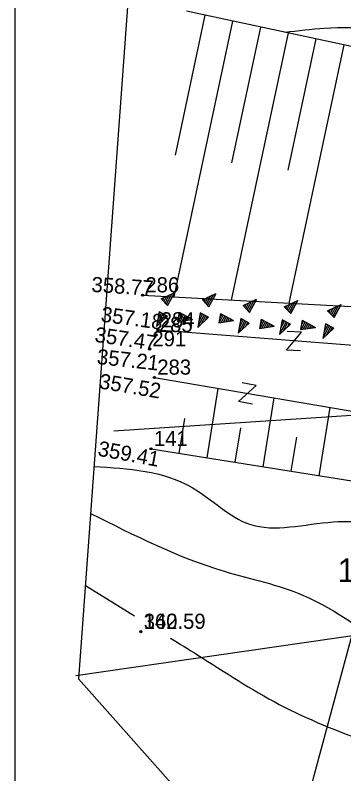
# Model space of a CAD drawing. Extents: x 4635329 to 4651863, y 5356628 to 5367582.
# Drawn here: x 4651671.38 to 4651688.74, y 5357115.3 to 5357155.39 of the extents above; entities that cross this region are included whole.
import ezdxf

# ---------------------------------------------------------------- set-up
doc = ezdxf.new("R2010")
doc.units = 0
for name, color, linetype in [('Level 1', 7, 'Continuous'), ('Level 13', 7, 'Continuous'), ('Level 2', 7, 'Continuous'), ('Level 4', 7, 'Continuous'), ('Level 44', 7, 'Continuous'), ('Level 45', 7, 'Continuous'), ('Level 46', 7, 'Continuous'), ('Level 48', 7, 'Continuous'), ('Level 49', 7, 'Continuous'), ('Level 5', 7, 'Continuous'), ('Level 50', 7, 'Continuous'), ('Level 53', 7, 'Continuous'), ('Level 63', 7, 'Continuous')]:
    doc.layers.add(name, color=color, linetype=linetype)

msp = doc.modelspace()

# ---------------------------------------------------------------- linework, layer by layer
at = {"layer": 'Level 1'}
for p, q in [((4651677.384, 5357156.784), (4651674.731, 5357120.311)), ((4651674.731, 5357120.311), (4651685.274, 5357108.466))]:
    msp.add_line(p, q, dxfattribs=at)
at = {"layer": 'Level 13'}
msp.add_lwpolyline([(4651671.382, 5357244.835), (4651857.008, 5357244.835), (4651857.008, 5357005.82), (4651671.382, 5357005.82)], close=True, dxfattribs=at)
at = {"layer": 'Level 2'}
msp.add_line((4651691.014, 5357129.514), (4651683.746, 5357102.537), dxfattribs=at)
at = {"layer": 'Level 4'}
for p, q in [((4651676.592, 5357133.424), (4651715.978, 5357136.035)), ((4651711.734, 5357125.845), (4651674.589, 5357120.47))]:
    msp.add_line(p, q, dxfattribs=at)
at = {"layer": 'Level 44'}
for centre in [(4651678.11, 5357140.59), (4651678.92, 5357138.74), (4651678.82, 5357138.49), (4651678.48, 5357137.74), (4651678.74, 5357136.24), (4651678.56, 5357132.47), (4651678.02, 5357122.81)]:
    msp.add_circle(centre, 0.04, dxfattribs=at)
at = {"layer": 'Level 46'}
msp.add_line((4651675.091, 5357125.255), (4651677.693, 5357123.643), dxfattribs=at)
for points in [[(4651685.635, 5357154.482), (4651687.712, 5357154.697), (4651690.501, 5357154.636), (4651692.502, 5357154.636), (4651693.897, 5357155.485), (4651695.655, 5357157.244), (4651695.684, 5357157.309)], [(4651675.548, 5357131.537), (4651680.727, 5357130.43), (4651683.759, 5357128.489), (4651688.185, 5357128.611), (4651691.883, 5357128.065), (4651694.187, 5357126.791), (4651696.31, 5357125.699), (4651699.584, 5357125.639), (4651702.919, 5357126.184), (4651705.647, 5357127.094), (4651707.29, 5357127.554)], [(4651675.368, 5357129.063), (4651682.425, 5357126.003), (4651686.608, 5357124.729), (4651691.58, 5357121.818), (4651694.854, 5357120.605), (4651698.25, 5357120.605), (4651701.767, 5357121.818), (4651702.36, 5357122.018)], [(4651679.579, 5357122.474), (4651681.03, 5357121.575), (4651685.335, 5357118.967), (4651690.004, 5357116.965), (4651694.248, 5357115.813), (4651697.947, 5357115.995), (4651702.07, 5357116.905), (4651710.68, 5357119.573), (4651713.105, 5357119.573), (4651717.471, 5357119.331), (4651721.412, 5357119.998), (4651724.443, 5357120.847), (4651725.213, 5357120.884)]]:
    msp.add_spline(points, degree=3, dxfattribs=at)
at = {"layer": 'Level 48'}
for p, q in [((4651682.867, 5357155.071), (4651679.765, 5357140.5)), ((4651681.4, 5357155.383), (4651679.825, 5357147.983)), ((4651684.334, 5357154.759), (4651682.808, 5357147.588)), ((4651685.802, 5357154.446), (4651682.797, 5357140.335)), ((4651687.269, 5357154.134), (4651685.791, 5357147.193)), ((4651688.736, 5357153.822), (4651685.829, 5357140.169)), ((4651681.522, 5357131.996), (4651682.109, 5357135.664)), ((4651684.485, 5357131.523), (4651685.066, 5357135.158)), ((4651687.447, 5357131.049), (4651688.023, 5357134.652)), ((4651680.041, 5357132.233), (4651680.336, 5357134.075)), ((4651683.004, 5357131.76), (4651683.295, 5357133.585)), ((4651685.966, 5357131.286), (4651686.255, 5357133.096))]:
    msp.add_line(p, q, dxfattribs=at)
for points in [[(4651721.23, 5357139.36), (4651715.28, 5357144.23), (4651708.01, 5357146.33), (4651692.69, 5357152.98), (4651680.43, 5357155.59)], [(4651678.11, 5357140.59), (4651693.33, 5357139.76), (4651710.15, 5357137.38), (4651709.92, 5357135.87)], [(4651678.56, 5357132.47), (4651690.82, 5357130.51), (4651708.03, 5357128.63), (4651714.21, 5357126.17), (4651726.08, 5357121.4), (4651729.4, 5357117.46)]]:
    msp.add_lwpolyline(points, dxfattribs=at)
at = {"layer": 'Level 49'}
for p, q in [((4651679.093, 5357140.404), (4651679.811, 5357140.736)), ((4651679.524, 5357140.603), (4651679.299, 5357140.185)), ((4651679.66, 5357140.667), (4651679.364, 5357140.116)), ((4651679.796, 5357140.73), (4651679.429, 5357140.047)), ((4651679.437, 5357140.04), (4651679.811, 5357140.736)), ((4651681.271, 5357140.343), (4651681.989, 5357140.676)), ((4651681.838, 5357140.606), (4651681.542, 5357140.055)), ((4651681.974, 5357140.669), (4651681.607, 5357139.986)), ((4651681.614, 5357139.979), (4651681.989, 5357140.676)), ((4651679.437, 5357140.04), (4651679.093, 5357140.404)), ((4651679.116, 5357140.414), (4651679.104, 5357140.392)), ((4651679.252, 5357140.477), (4651679.169, 5357140.323)), ((4651679.388, 5357140.54), (4651679.234, 5357140.254)), ((4651681.614, 5357139.979), (4651681.271, 5357140.343)), ((4651681.293, 5357140.354), (4651681.282, 5357140.332)), ((4651681.43, 5357140.417), (4651681.347, 5357140.263)), ((4651681.566, 5357140.48), (4651681.412, 5357140.193)), ((4651681.702, 5357140.543), (4651681.477, 5357140.124)), ((4651683.418, 5357140.04), (4651684.136, 5357140.373)), ((4651683.713, 5357140.177), (4651683.559, 5357139.891)), ((4651683.849, 5357140.24), (4651683.624, 5357139.822)), ((4651683.985, 5357140.303), (4651683.689, 5357139.753)), ((4651684.121, 5357140.367), (4651683.755, 5357139.684)), ((4651683.762, 5357139.677), (4651684.136, 5357140.373)), ((4651685.596, 5357139.98), (4651686.314, 5357140.313)), ((4651686.027, 5357140.18), (4651685.802, 5357139.761)), ((4651686.163, 5357140.243), (4651685.867, 5357139.692)), ((4651686.299, 5357140.306), (4651685.932, 5357139.623)), ((4651685.94, 5357139.616), (4651686.314, 5357140.313)), ((4651683.762, 5357139.677), (4651683.418, 5357140.04)), ((4651683.441, 5357140.051), (4651683.429, 5357140.029)), ((4651683.577, 5357140.114), (4651683.494, 5357139.96)), ((4651685.94, 5357139.616), (4651685.596, 5357139.98)), ((4651685.619, 5357139.99), (4651685.607, 5357139.968)), ((4651685.755, 5357140.054), (4651685.672, 5357139.899)), ((4651685.891, 5357140.117), (4651685.737, 5357139.83)), ((4651687.883, 5357139.769), (4651688.601, 5357140.102)), ((4651688.227, 5357139.405), (4651687.883, 5357139.769)), ((4651687.906, 5357139.78), (4651687.894, 5357139.758)), ((4651688.042, 5357139.843), (4651687.959, 5357139.689)), ((4651688.178, 5357139.906), (4651688.024, 5357139.62)), ((4651688.314, 5357139.969), (4651688.089, 5357139.551)), ((4651688.45, 5357140.032), (4651688.154, 5357139.482)), ((4651688.586, 5357140.096), (4651688.219, 5357139.413)), ((4651688.227, 5357139.405), (4651688.601, 5357140.102)), ((4651678.98, 5357139.717), (4651678.845, 5357138.938)), ((4651678.845, 5357138.938), (4651679.42, 5357139.481)), ((4651679.186, 5357139.607), (4651678.854, 5357138.988)), ((4651679.107, 5357139.649), (4651678.902, 5357139.269)), ((4651679.028, 5357139.692), (4651678.951, 5357139.549)), ((4651679.42, 5357139.481), (4651678.98, 5357139.717)), ((4651679.265, 5357139.564), (4651679.016, 5357139.099)), ((4651679.345, 5357139.521), (4651679.223, 5357139.294)), ((4651680.046, 5357139.686), (4651679.96, 5357139.193)), ((4651680.198, 5357139.605), (4651679.978, 5357139.196)), ((4651680.118, 5357139.647), (4651680.001, 5357139.428)), ((4651680.046, 5357139.686), (4651680.742, 5357139.312)), ((4651680.277, 5357139.562), (4651680.09, 5357139.213)), ((4651680.356, 5357139.52), (4651680.201, 5357139.231)), ((4651680.436, 5357139.477), (4651680.312, 5357139.247)), ((4651680.515, 5357139.434), (4651680.423, 5357139.264)), ((4651680.594, 5357139.392), (4651680.534, 5357139.281)), ((4651681.158, 5357139.657), (4651681.023, 5357138.878)), ((4651681.023, 5357138.878), (4651681.598, 5357139.42)), ((4651681.364, 5357139.546), (4651681.032, 5357138.928)), ((4651681.284, 5357139.589), (4651681.08, 5357139.208)), ((4651681.205, 5357139.631), (4651681.129, 5357139.489)), ((4651681.598, 5357139.42), (4651681.158, 5357139.657)), ((4651681.443, 5357139.504), (4651681.193, 5357139.038)), ((4651681.522, 5357139.461), (4651681.4, 5357139.234)), ((4651682.224, 5357139.626), (4651682.137, 5357139.133)), ((4651682.375, 5357139.544), (4651682.156, 5357139.136)), ((4651682.296, 5357139.587), (4651682.178, 5357139.368)), ((4651682.224, 5357139.626), (4651682.92, 5357139.252)), ((4651682.455, 5357139.502), (4651682.267, 5357139.153)), ((4651682.534, 5357139.459), (4651682.379, 5357139.17)), ((4651682.613, 5357139.417), (4651682.49, 5357139.187)), ((4651682.692, 5357139.374), (4651682.601, 5357139.203)), ((4651679.96, 5357139.193), (4651680.742, 5357139.312)), ((4651680.673, 5357139.349), (4651680.646, 5357139.298)), ((4651682.137, 5357139.133), (4651682.92, 5357139.252)), ((4651682.772, 5357139.331), (4651682.712, 5357139.22)), ((4651682.851, 5357139.289), (4651682.824, 5357139.238)), ((4651683.305, 5357139.354), (4651683.17, 5357138.575)), ((4651683.17, 5357138.575), (4651683.746, 5357139.118)), ((4651683.511, 5357139.244), (4651683.179, 5357138.625)), ((4651683.432, 5357139.286), (4651683.227, 5357138.906)), ((4651683.353, 5357139.329), (4651683.276, 5357139.186)), ((4651683.746, 5357139.118), (4651683.305, 5357139.354)), ((4651683.59, 5357139.201), (4651683.341, 5357138.736)), ((4651683.67, 5357139.158), (4651683.548, 5357138.931)), ((4651684.371, 5357139.323), (4651684.285, 5357138.83)), ((4651684.523, 5357139.242), (4651684.303, 5357138.833)), ((4651684.443, 5357139.284), (4651684.326, 5357139.065)), ((4651684.371, 5357139.323), (4651685.067, 5357138.949)), ((4651684.602, 5357139.199), (4651684.415, 5357138.85)), ((4651684.681, 5357139.157), (4651684.526, 5357138.868)), ((4651684.761, 5357139.114), (4651684.637, 5357138.884)), ((4651684.84, 5357139.071), (4651684.748, 5357138.9)), ((4651684.919, 5357139.029), (4651684.86, 5357138.918)), ((4651684.998, 5357138.986), (4651684.971, 5357138.935)), ((4651685.483, 5357139.294), (4651685.348, 5357138.515)), ((4651685.348, 5357138.515), (4651685.923, 5357139.057)), ((4651685.689, 5357139.183), (4651685.357, 5357138.565)), ((4651685.61, 5357139.226), (4651685.405, 5357138.845)), ((4651685.53, 5357139.268), (4651685.454, 5357139.126)), ((4651685.923, 5357139.057), (4651685.483, 5357139.294)), ((4651685.768, 5357139.141), (4651685.518, 5357138.675)), ((4651685.847, 5357139.098), (4651685.725, 5357138.871)), ((4651686.549, 5357139.263), (4651686.462, 5357138.77)), ((4651686.7, 5357139.181), (4651686.481, 5357138.772)), ((4651686.621, 5357139.224), (4651686.503, 5357139.004)), ((4651686.549, 5357139.263), (4651687.245, 5357138.889)), ((4651686.78, 5357139.139), (4651686.592, 5357138.79)), ((4651686.859, 5357139.096), (4651686.704, 5357138.807)), ((4651686.938, 5357139.053), (4651686.815, 5357138.824)), ((4651687.018, 5357139.011), (4651686.926, 5357138.84)), ((4651687.097, 5357138.968), (4651687.037, 5357138.857)), ((4651687.77, 5357139.083), (4651687.635, 5357138.304)), ((4651687.976, 5357138.973), (4651687.644, 5357138.354)), ((4651687.897, 5357139.015), (4651687.692, 5357138.635)), ((4651687.817, 5357139.058), (4651687.741, 5357138.915)), ((4651688.21, 5357138.847), (4651687.77, 5357139.083)), ((4651684.285, 5357138.83), (4651685.067, 5357138.949)), ((4651686.462, 5357138.77), (4651687.245, 5357138.889)), ((4651687.176, 5357138.926), (4651687.149, 5357138.875)), ((4651687.635, 5357138.304), (4651688.21, 5357138.847)), ((4651688.055, 5357138.93), (4651687.805, 5357138.465)), ((4651688.134, 5357138.887), (4651688.012, 5357138.66))]:
    msp.add_line(p, q, dxfattribs=at)
at = {"layer": 'Level 50'}
for p, q in [((4651693.48, 5357137.61), (4651678.92, 5357138.74)), ((4651678.74, 5357136.24), (4651692.48, 5357133.89))]:
    msp.add_line(p, q, dxfattribs=at)
at = {"layer": 'Level 53'}
for p, q in [((4651685.707, 5357137.679), (4651686.503, 5357138.642)), ((4651686.503, 5357138.642), (4651685.754, 5357138.678)), ((4651686.456, 5357137.643), (4651685.707, 5357137.679)), ((4651683.186, 5357134.976), (4651684.113, 5357135.814)), ((4651684.113, 5357135.814), (4651683.377, 5357135.957)), ((4651683.922, 5357134.832), (4651683.186, 5357134.976))]:
    msp.add_line(p, q, dxfattribs=at)
at = {"layer": 'Level 63'}
for centre in [(4651678.11, 5357140.59), (4651678.92, 5357138.74), (4651678.82, 5357138.49), (4651678.48, 5357137.74), (4651678.74, 5357136.24), (4651678.56, 5357132.47), (4651678.02, 5357122.81)]:
    msp.add_circle(centre, 0.06, dxfattribs=at)

# ---------------------------------------------------------------- texts
at = {"layer": 'Level 45'}
for s, rotation, p in [('358.77', 356.2906, (4651675.395, 5357140.768)), ('357.18', 352.3239, (4651675.877, 5357139.201)), ('357.47', 351.6529, (4651675.549, 5357138.131)), ('357.21', 353.7911, (4651675.673, 5357136.958)), ('357.52', 350.3503, (4651675.777, 5357135.672)), ('359.41', 349.4563, (4651675.704, 5357132.116))]:
    msp.add_text(s, height=0.8, rotation=rotation, dxfattribs=at).set_placement(p)
msp.add_text('360.59', height=0.8, dxfattribs=at).set_placement((4651678.17, 5357122.96))
at = {"layer": 'Level 5'}
msp.add_text('134/1', height=1.25, dxfattribs=at).set_placement((4651688.42, 5357125.429))
at = {"layer": 'Level 63'}
for s, p in [('286', (4651678.26, 5357140.74)), ('285', (4651678.97, 5357138.64)), ('284', (4651679.07, 5357138.89)), ('291', (4651678.63, 5357137.89)), ('283', (4651678.89, 5357136.39)), ('141', (4651678.71, 5357132.62)), ('142', (4651678.17, 5357122.96))]:
    msp.add_text(s, height=0.8, dxfattribs=at).set_placement(p)

doc.saveas('drawing.dxf')
